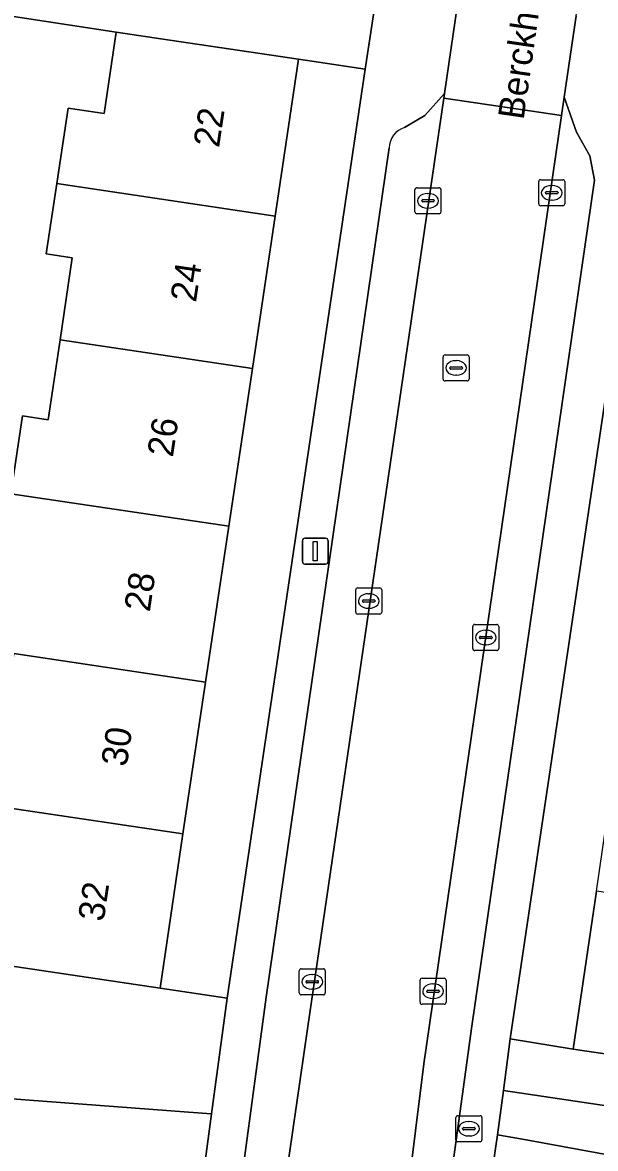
# Model space of a CAD drawing. Extents: x 163683 to 164494, y 382709 to 383872.
# Drawn here: x 164074.8 to 164096.84, y 382929.41 to 382972.71 of the extents above; entities that cross this region are included whole.
import ezdxf

# ---------------------------------------------------------------- set-up
doc = ezdxf.new("R2010")
doc.units = 0
for name, color, linetype in [('IMGEO_Brandkraan', 7, 'Continuous'), ('IMGEO_Erf', 7, 'Continuous'), ('IMGEO_Groenvoorziening', 7, 'Continuous'), ('IMGEO_Kolk', 7, 'Continuous'), ('IMGEO_Lichtmast', 7, 'Continuous'), ('IMGEO_Openbare_ruimte_label', 7, 'Continuous'), ('IMGEO_Pand', 7, 'Continuous'), ('IMGEO_Pand_nummerreeks', 7, 'Continuous'), ('IMGEO_Parkeervlak_open', 7, 'Continuous'), ('IMGEO_Rijbaan_lokaal_open', 7, 'Continuous'), ('IMGEO_Rioolput', 7, 'Continuous'), ('IMGEO_Voetpad_open', 7, 'Continuous')]:
    doc.layers.add(name, color=color, linetype=linetype)

msp = doc.modelspace()

# ---------------------------------------------------------------- linework, layer by layer
at = {"layer": 'IMGEO_Brandkraan'}
for p, q in [((164091.469, 382929.744), (164091.469, 382930.596)), ((164091.544, 382930.67), (164092.396, 382930.67)), ((164091.957, 382930.45), (164091.982, 382930.45)), ((164092.47, 382930.596), (164092.47, 382929.744)), ((164091.728, 382930.164), (164091.728, 382930.176)), ((164092.166, 382930.127), (164091.768, 382930.127)), ((164091.771, 382930.213), (164092.169, 382930.213)), ((164091.98, 382929.89), (164091.955, 382929.89)), ((164092.212, 382930.176), (164092.212, 382930.164)), ((164092.396, 382929.67), (164091.544, 382929.67))]:
    msp.add_line(p, q, dxfattribs=at)
for points in [[(164091.469, 382929.744), (164091.469, 382930.596)], [(164091.544, 382930.67), (164092.396, 382930.67)], [(164092.47, 382930.596), (164092.47, 382929.744)], [(164092.396, 382929.67), (164091.544, 382929.67)]]:
    msp.add_lwpolyline(points, dxfattribs=at)
for centre, radius, start, end in [((164091.546, 382930.594), 0.0765, 91.552, 178.448), ((164091.546, 382930.594), 0.0765, 91.552, 178.448), ((164092.394, 382930.594), 0.0765, 1.552, 88.448), ((164092.394, 382930.594), 0.0765, 1.552, 88.448), ((164091.768, 382930.173), 0.0403, 85.8775, 175.7526), ((164091.765, 382930.163), 0.0366, 178.938, 274.7102), ((164092.169, 382930.17), 0.043, 264.8664, 352.4533), ((164092.173, 382930.175), 0.0386, 1.7309, 96.639), ((164091.546, 382929.746), 0.0765, 181.552, 268.448), ((164091.546, 382929.746), 0.0765, 181.552, 268.448), ((164092.394, 382929.746), 0.0765, 271.552, 358.448), ((164092.394, 382929.746), 0.0765, 271.552, 358.448)]:
    msp.add_arc(centre, radius, start, end, dxfattribs=at)
for centre, major_axis, ratio, start_param, end_param in [((164091.956, 382930.17), (-0.387, 0.002), 0.722429, 4.712389, 7.853982), ((164091.981, 382930.17), (-0.39, 0.002), 0.717154, 1.570796, 4.712389)]:
    msp.add_ellipse(centre, major_axis=major_axis, ratio=ratio, start_param=start_param, end_param=end_param, dxfattribs=at)
at = {"layer": 'IMGEO_Erf'}
msp.add_lwpolyline([(164074.35, 382954.589), (164074.796, 382957.58), (164075.783, 382957.433), (164076.242, 382960.509), (164076.711, 382963.656), (164075.71, 382963.806), (164076.114, 382966.513), (164076.546, 382969.409), (164077.934, 382969.202), (164078.402, 382972.341), (164068.983, 382973.779)], dxfattribs=at)
for points in [[(164087.983, 382970.912), (164085.413, 382971.295), (164084.513, 382965.261), (164083.64, 382959.406), (164082.735, 382953.339), (164081.841, 382947.347), (164080.969, 382941.503), (164080.085, 382935.574), (164082.663, 382935.187)], [(164099.481, 382957.073), (164100.351, 382962.995), (164101.242, 382969.066), (164098.876, 382969.417), (164093.559, 382933.622), (164095.981, 382933.235), (164096.872, 382939.305), (164097.742, 382945.228), (164098.612, 382951.157)]]:
    msp.add_lwpolyline(points, close=True, dxfattribs=at)
at = {"layer": 'IMGEO_Groenvoorziening'}
for points in [[(164039.288, 382935.529), (164051.831, 382933.731), (164068.596, 382931.761), (164081.178, 382930.801), (164082.071, 382930.744), (164082.663, 382935.187), (164080.085, 382935.574), (164072.668, 382936.681), (164062.824, 382938.111), (164059.243, 382938.636), (164055.729, 382939.152), (164045.811, 382940.639), (164038.39, 382941.729), (164035.904, 382942.087), (164035.122, 382936.251), (164037.165, 382935.861)], [(164093.559, 382933.622), (164093.297, 382931.638), (164139.939, 382924.7), (164140.229, 382926.679), (164137.706, 382927.054), (164130.289, 382928.161), (164128.706, 382928.397), (164120.241, 382929.628), (164116.872, 382930.126), (164113.229, 382930.665), (164103.402, 382932.145), (164095.981, 382933.235)], [(164093.297, 382931.638), (164093.072, 382929.933), (164094.036, 382929.771), (164105.912, 382927.595), (164116.325, 382925.558), (164136.589, 382920.625), (164138.954, 382920.045), (164139.409, 382922.626), (164139.939, 382924.7)]]:
    msp.add_lwpolyline(points, close=True, dxfattribs=at)
at = {"layer": 'IMGEO_Kolk'}
for p, q in [((164094.73, 382966.661), (164095.582, 382966.661)), ((164089.894, 382965.426), (164089.894, 382966.278)), ((164089.969, 382966.352), (164090.821, 382966.352)), ((164090.895, 382966.278), (164090.895, 382965.426)), ((164094.655, 382965.735), (164094.655, 382966.587)), ((164095.143, 382966.441), (164095.168, 382966.441)), ((164095.656, 382966.587), (164095.656, 382965.735)), ((164090.153, 382965.846), (164090.153, 382965.858)), ((164090.591, 382965.809), (164090.193, 382965.809)), ((164090.196, 382965.895), (164090.594, 382965.895)), ((164090.382, 382966.132), (164090.407, 382966.132)), ((164090.637, 382965.858), (164090.637, 382965.846)), ((164094.914, 382966.155), (164094.914, 382966.167)), ((164095.352, 382966.118), (164094.954, 382966.118)), ((164094.957, 382966.204), (164095.355, 382966.204)), ((164095.166, 382965.881), (164095.141, 382965.881)), ((164095.398, 382966.167), (164095.398, 382966.155)), ((164090.821, 382965.352), (164089.969, 382965.352)), ((164090.405, 382965.572), (164090.38, 382965.572)), ((164095.582, 382965.661), (164094.73, 382965.661)), ((164087.615, 382950.036), (164087.615, 382950.888)), ((164087.69, 382950.962), (164088.542, 382950.962)), ((164088.103, 382950.742), (164088.128, 382950.742)), ((164088.616, 382950.888), (164088.616, 382950.036)), ((164087.874, 382950.456), (164087.874, 382950.468)), ((164088.312, 382950.419), (164087.914, 382950.419)), ((164087.917, 382950.505), (164088.315, 382950.505)), ((164088.358, 382950.468), (164088.358, 382950.456)), ((164088.542, 382949.962), (164087.69, 382949.962)), ((164088.126, 382950.182), (164088.101, 382950.182)), ((164092.118, 382948.632), (164092.118, 382949.484)), ((164092.193, 382949.558), (164093.045, 382949.558)), ((164092.606, 382949.338), (164092.631, 382949.338)), ((164093.119, 382949.484), (164093.119, 382948.632)), ((164092.377, 382949.052), (164092.377, 382949.064)), ((164092.815, 382949.015), (164092.417, 382949.015)), ((164092.42, 382949.101), (164092.818, 382949.101)), ((164092.861, 382949.064), (164092.861, 382949.052)), ((164093.045, 382948.558), (164092.193, 382948.558)), ((164092.629, 382948.778), (164092.604, 382948.778)), ((164085.442, 382935.392), (164085.442, 382936.244)), ((164085.517, 382936.318), (164086.369, 382936.318)), ((164085.93, 382936.098), (164085.955, 382936.098)), ((164086.443, 382936.244), (164086.443, 382935.392)), ((164090.165, 382935.956), (164091.017, 382935.956)), ((164085.701, 382935.812), (164085.701, 382935.824)), ((164086.139, 382935.775), (164085.741, 382935.775)), ((164085.744, 382935.861), (164086.142, 382935.861)), ((164085.953, 382935.538), (164085.928, 382935.538)), ((164086.185, 382935.824), (164086.185, 382935.812)), ((164090.09, 382935.03), (164090.09, 382935.882)), ((164090.392, 382935.499), (164090.79, 382935.499)), ((164090.578, 382935.736), (164090.603, 382935.736)), ((164091.091, 382935.882), (164091.091, 382935.03)), ((164086.369, 382935.318), (164085.517, 382935.318)), ((164090.349, 382935.45), (164090.349, 382935.462)), ((164090.787, 382935.413), (164090.389, 382935.413)), ((164090.601, 382935.176), (164090.576, 382935.176)), ((164090.833, 382935.462), (164090.833, 382935.45)), ((164091.017, 382934.956), (164090.165, 382934.956))]:
    msp.add_line(p, q, dxfattribs=at)
for points in [[(164094.73, 382966.661), (164095.582, 382966.661)], [(164089.894, 382965.426), (164089.894, 382966.278)], [(164089.969, 382966.352), (164090.821, 382966.352)], [(164090.895, 382966.278), (164090.895, 382965.426)], [(164094.655, 382965.735), (164094.655, 382966.587)], [(164095.656, 382966.587), (164095.656, 382965.735)], [(164090.821, 382965.352), (164089.969, 382965.352)], [(164095.582, 382965.661), (164094.73, 382965.661)], [(164087.615, 382950.036), (164087.615, 382950.888)], [(164087.69, 382950.962), (164088.542, 382950.962)], [(164088.616, 382950.888), (164088.616, 382950.036)], [(164088.542, 382949.962), (164087.69, 382949.962)], [(164092.118, 382948.632), (164092.118, 382949.484)], [(164092.193, 382949.558), (164093.045, 382949.558)], [(164093.119, 382949.484), (164093.119, 382948.632)], [(164093.045, 382948.558), (164092.193, 382948.558)], [(164085.442, 382935.392), (164085.442, 382936.244)], [(164085.517, 382936.318), (164086.369, 382936.318)], [(164086.443, 382936.244), (164086.443, 382935.392)], [(164090.165, 382935.956), (164091.017, 382935.956)], [(164090.09, 382935.03), (164090.09, 382935.882)], [(164091.091, 382935.882), (164091.091, 382935.03)], [(164086.369, 382935.318), (164085.517, 382935.318)], [(164091.017, 382934.956), (164090.165, 382934.956)]]:
    msp.add_lwpolyline(points, dxfattribs=at)
for centre, radius, start, end in [((164094.732, 382966.585), 0.0765, 91.552, 178.448), ((164094.732, 382966.585), 0.0765, 91.552, 178.448), ((164095.58, 382966.585), 0.0765, 1.552, 88.448), ((164095.58, 382966.585), 0.0765, 1.552, 88.448), ((164089.971, 382966.276), 0.0765, 91.552, 178.448), ((164089.971, 382966.276), 0.0765, 91.552, 178.448), ((164090.819, 382966.276), 0.0765, 1.552, 88.448), ((164090.819, 382966.276), 0.0765, 1.552, 88.448), ((164090.193, 382965.855), 0.0403, 85.8775, 175.7526), ((164090.19, 382965.845), 0.0366, 178.938, 274.7102), ((164090.594, 382965.852), 0.043, 264.8664, 352.4533), ((164090.598, 382965.857), 0.0386, 1.7309, 96.639), ((164094.954, 382966.164), 0.0403, 85.8775, 175.7526), ((164094.951, 382966.154), 0.0366, 178.938, 274.7102), ((164095.355, 382966.161), 0.043, 264.8664, 352.4533), ((164095.359, 382966.166), 0.0386, 1.7309, 96.639), ((164089.971, 382965.428), 0.0765, 181.552, 268.448), ((164089.971, 382965.428), 0.0765, 181.552, 268.448), ((164090.819, 382965.428), 0.0765, 271.552, 358.448), ((164090.819, 382965.428), 0.0765, 271.552, 358.448), ((164094.732, 382965.737), 0.0765, 181.552, 268.448), ((164094.732, 382965.737), 0.0765, 181.552, 268.448), ((164095.58, 382965.737), 0.0765, 271.552, 358.448), ((164095.58, 382965.737), 0.0765, 271.552, 358.448), ((164087.692, 382950.886), 0.0765, 91.552, 178.448), ((164087.692, 382950.886), 0.0765, 91.552, 178.448), ((164088.54, 382950.886), 0.0765, 1.552, 88.448), ((164088.54, 382950.886), 0.0765, 1.552, 88.448), ((164087.914, 382950.465), 0.0403, 85.8775, 175.7526), ((164087.911, 382950.455), 0.0366, 178.938, 274.7102), ((164088.315, 382950.462), 0.043, 264.8664, 352.4533), ((164088.319, 382950.467), 0.0386, 1.7309, 96.639), ((164087.692, 382950.038), 0.0765, 181.552, 268.448), ((164087.692, 382950.038), 0.0765, 181.552, 268.448), ((164088.54, 382950.038), 0.0765, 271.552, 358.448), ((164088.54, 382950.038), 0.0765, 271.552, 358.448), ((164092.195, 382949.482), 0.0765, 91.552, 178.448), ((164092.195, 382949.482), 0.0765, 91.552, 178.448), ((164093.043, 382949.482), 0.0765, 1.552, 88.448), ((164093.043, 382949.482), 0.0765, 1.552, 88.448), ((164092.417, 382949.061), 0.0403, 85.8775, 175.7526), ((164092.414, 382949.051), 0.0366, 178.938, 274.7102), ((164092.818, 382949.058), 0.043, 264.8664, 352.4533), ((164092.822, 382949.063), 0.0386, 1.7309, 96.639), ((164092.195, 382948.634), 0.0765, 181.552, 268.448), ((164092.195, 382948.634), 0.0765, 181.552, 268.448), ((164093.043, 382948.634), 0.0765, 271.552, 358.448), ((164093.043, 382948.634), 0.0765, 271.552, 358.448), ((164085.519, 382936.242), 0.0765, 91.552, 178.448), ((164085.519, 382936.242), 0.0765, 91.552, 178.448), ((164086.367, 382936.242), 0.0765, 1.552, 88.448), ((164086.367, 382936.242), 0.0765, 1.552, 88.448), ((164090.167, 382935.88), 0.0765, 91.552, 178.448), ((164090.167, 382935.88), 0.0765, 91.552, 178.448), ((164091.015, 382935.88), 0.0765, 1.552, 88.448), ((164091.015, 382935.88), 0.0765, 1.552, 88.448), ((164085.741, 382935.821), 0.0403, 85.8775, 175.7526), ((164085.738, 382935.811), 0.0366, 178.938, 274.7102), ((164086.142, 382935.818), 0.043, 264.8664, 352.4533), ((164086.146, 382935.823), 0.0386, 1.7309, 96.639), ((164090.389, 382935.459), 0.0403, 85.8775, 175.7526), ((164090.794, 382935.461), 0.0386, 1.7309, 96.639), ((164085.519, 382935.394), 0.0765, 181.552, 268.448), ((164085.519, 382935.394), 0.0765, 181.552, 268.448), ((164086.367, 382935.394), 0.0765, 271.552, 358.448), ((164086.367, 382935.394), 0.0765, 271.552, 358.448), ((164090.386, 382935.449), 0.0366, 178.938, 274.7102), ((164090.79, 382935.456), 0.043, 264.8664, 352.4533), ((164090.167, 382935.032), 0.0765, 181.552, 268.448), ((164090.167, 382935.032), 0.0765, 181.552, 268.448), ((164091.015, 382935.032), 0.0765, 271.552, 358.448), ((164091.015, 382935.032), 0.0765, 271.552, 358.448)]:
    msp.add_arc(centre, radius, start, end, dxfattribs=at)
for centre, major_axis, ratio, start_param, end_param in [((164095.142, 382966.161), (-0.387, 0.002), 0.722429, 4.712389, 7.853982), ((164095.167, 382966.161), (-0.39, 0.002), 0.717154, 1.570796, 4.712389), ((164090.381, 382965.852), (-0.387, 0.002), 0.722429, 4.712389, 7.853982), ((164090.406, 382965.852), (-0.39, 0.002), 0.717154, 1.570796, 4.712389), ((164088.102, 382950.462), (-0.387, 0.002), 0.722429, 4.712389, 7.853982), ((164088.127, 382950.462), (-0.39, 0.002), 0.717154, 1.570796, 4.712389), ((164092.605, 382949.058), (-0.387, 0.002), 0.722429, 4.712389, 7.853982), ((164092.63, 382949.058), (-0.39, 0.002), 0.717154, 1.570796, 4.712389), ((164085.929, 382935.818), (-0.387, 0.002), 0.722429, 4.712389, 7.853982), ((164085.954, 382935.818), (-0.39, 0.002), 0.717154, 1.570796, 4.712389), ((164090.577, 382935.456), (-0.387, 0.002), 0.722429, 4.712389, 7.853982), ((164090.602, 382935.456), (-0.39, 0.002), 0.717154, 1.570796, 4.712389)]:
    msp.add_ellipse(centre, major_axis=major_axis, ratio=ratio, start_param=start_param, end_param=end_param, dxfattribs=at)
at = {"layer": 'IMGEO_Lichtmast'}
for p, q in [((164085.663, 382952.878), (164086.453, 382952.878)), ((164086.453, 382952.878), (164085.663, 382952.878)), ((164085.563, 382951.978), (164085.563, 382952.778)), ((164085.563, 382952.778), (164085.563, 382951.978)), ((164086.553, 382952.778), (164086.553, 382951.978)), ((164086.553, 382951.978), (164086.553, 382952.778)), ((164086.453, 382951.878), (164085.663, 382951.878)), ((164085.663, 382951.878), (164086.453, 382951.878))]:
    msp.add_line(p, q, dxfattribs=at)
msp.add_lwpolyline([(164085.983, 382952.753), (164086.133, 382952.753), (164086.133, 382952.003), (164085.983, 382952.003), (164085.983, 382952.753)], dxfattribs=at)
for centre, start, end in [((164085.663, 382952.778), 90, 180), ((164085.663, 382952.778), 90, 180), ((164086.453, 382952.778), 0, 90), ((164086.453, 382952.778), 360, 90), ((164085.663, 382951.978), 180, 270), ((164085.663, 382951.978), 180, 270), ((164086.453, 382951.978), 270, 0), ((164086.453, 382951.978), 270, 0)]:
    msp.add_arc(centre, 0.1, start, end, dxfattribs=at)
at = {"layer": 'IMGEO_Pand'}
for points in [[(164076.114, 382966.513), (164084.513, 382965.261), (164085.413, 382971.295), (164080.468, 382972.033), (164078.402, 382972.341), (164077.934, 382969.202), (164076.546, 382969.409)], [(164076.114, 382966.513), (164075.71, 382963.806), (164076.711, 382963.656), (164076.242, 382960.509), (164083.64, 382959.406), (164084.513, 382965.261)], [(164074.35, 382954.589), (164082.735, 382953.339), (164083.64, 382959.406), (164076.242, 382960.509), (164075.783, 382957.433), (164074.796, 382957.58)], [(164074.35, 382954.589), (164073.27, 382954.75), (164072.389, 382948.755), (164074.459, 382948.447), (164081.841, 382947.347), (164082.735, 382953.339)], [(164081.841, 382947.347), (164074.459, 382948.447), (164074.041, 382945.645), (164072.423, 382945.887), (164072.291, 382945), (164071.969, 382942.844), (164080.969, 382941.503)], [(164071.969, 382942.844), (164071.553, 382940.054), (164073.136, 382939.818), (164072.668, 382936.681), (164080.085, 382935.574), (164080.969, 382941.503)], [(164096.872, 382939.305), (164095.981, 382933.235), (164103.402, 382932.145), (164103.863, 382935.283), (164105.446, 382935.051), (164105.883, 382937.98)]]:
    msp.add_lwpolyline(points, close=True, dxfattribs=at)
at = {"layer": 'IMGEO_Parkeervlak_open'}
for points in [[(164083.06, 382924.712), (164084.208, 382923.296), (164085.76, 382934.012), (164091.005, 382969.792), (164091.032, 382969.974), (164090.27, 382969.131), (164089.497, 382968.671)], [(164090.732, 382924.32), (164092.086, 382934.118), (164096.805, 382966.64), (164096.624, 382967.579), (164096.113, 382968.492), (164095.638, 382969.83), (164095.535, 382969.127), (164090.231, 382932.66), (164088.947, 382922.357)], [(164088.903, 382967.882), (164084.171, 382935.233), (164082.844, 382925.441)]]:
    msp.add_lwpolyline(points, dxfattribs=at)
msp.add_arc((164089.723, 382967.883), 0.82, 106.0096, 180.0417, dxfattribs=at)
at = {"layer": 'IMGEO_Rijbaan_lokaal_open'}
msp.add_lwpolyline([(164091.005, 382969.792), (164095.535, 382969.127), (164095.638, 382969.83), (164096.099, 382972.966), (164096.195, 382973.618), (164091.665, 382974.283), (164091.534, 382973.393), (164091.032, 382969.974)], close=True, dxfattribs=at)
msp.add_lwpolyline([(164084.375, 382922.567), (164084.307, 382922.351), (164088.832, 382921.684), (164088.947, 382922.357), (164090.231, 382932.66), (164095.535, 382969.127), (164091.005, 382969.792), (164085.76, 382934.012), (164084.208, 382923.296)], dxfattribs=at)
at = {"layer": 'IMGEO_Rioolput'}
for p, q in [((164090.977, 382958.998), (164090.977, 382959.85)), ((164091.052, 382959.924), (164091.904, 382959.924)), ((164091.978, 382959.85), (164091.978, 382958.998)), ((164091.236, 382959.418), (164091.236, 382959.43)), ((164091.674, 382959.381), (164091.276, 382959.381)), ((164091.279, 382959.467), (164091.677, 382959.467)), ((164091.465, 382959.704), (164091.49, 382959.704)), ((164091.72, 382959.43), (164091.72, 382959.418)), ((164091.904, 382958.924), (164091.052, 382958.924)), ((164091.488, 382959.144), (164091.463, 382959.144))]:
    msp.add_line(p, q, dxfattribs=at)
for points in [[(164090.977, 382958.998), (164090.977, 382959.85)], [(164091.052, 382959.924), (164091.904, 382959.924)], [(164091.978, 382959.85), (164091.978, 382958.998)], [(164091.904, 382958.924), (164091.052, 382958.924)]]:
    msp.add_lwpolyline(points, dxfattribs=at)
for centre, radius, start, end in [((164091.054, 382959.848), 0.0765, 91.552, 178.448), ((164091.054, 382959.848), 0.0765, 91.552, 178.448), ((164091.902, 382959.848), 0.0765, 1.552, 88.448), ((164091.902, 382959.848), 0.0765, 1.552, 88.448), ((164091.276, 382959.427), 0.0403, 85.8775, 175.7526), ((164091.273, 382959.417), 0.0366, 178.938, 274.7102), ((164091.677, 382959.424), 0.043, 264.8664, 352.4533), ((164091.681, 382959.429), 0.0386, 1.7309, 96.639), ((164091.054, 382959), 0.0765, 181.552, 268.448), ((164091.054, 382959), 0.0765, 181.552, 268.448), ((164091.902, 382959), 0.0765, 271.552, 358.448), ((164091.902, 382959), 0.0765, 271.552, 358.448)]:
    msp.add_arc(centre, radius, start, end, dxfattribs=at)
for centre, major_axis, ratio, start_param, end_param in [((164091.464, 382959.424), (-0.387, 0.002), 0.722429, 4.712389, 7.853982), ((164091.489, 382959.424), (-0.39, 0.002), 0.717154, 1.570796, 4.712389)]:
    msp.add_ellipse(centre, major_axis=major_axis, ratio=ratio, start_param=start_param, end_param=end_param, dxfattribs=at)
at = {"layer": 'IMGEO_Voetpad_open'}
for points in [[(164100.39, 383035.674), (164098.124, 383035.989), (164097.915, 383034.601), (164096.804, 383027.184), (164097.675, 383027.054), (164097.357, 383025.464), (164096.163, 383017.209), (164095.296, 383011.222), (164094.015, 383011.414), (164093.777, 383009.815), (164092.315, 383000), (164088.422, 382973.858), (164087.983, 382970.912), (164082.663, 382935.187), (164082.071, 382930.744), (164081.754, 382928.429), (164080.709, 382921.39), (164084.114, 382920.888), (164084.307, 382922.351), (164084.375, 382922.567)], [(164088.947, 382922.357), (164088.832, 382921.684), (164088.61, 382920.207), (164091.557, 382919.741), (164092.722, 382927.559), (164093.072, 382929.933), (164093.297, 382931.638), (164093.559, 382933.622), (164098.876, 382969.417), (164099.302, 382972.288), (164103.418, 383000), (164104.762, 383008.256), (164105.063, 383010.105), (164103.379, 383010.362), (164103.936, 383014.016), (164105.713, 383025.977)], [(164068.983, 382973.779), (164078.402, 382972.341), (164080.468, 382972.033), (164085.413, 382971.295), (164087.983, 382970.912), (164088.422, 382973.858), (164082.842, 382974.689), (164077.897, 382975.427), (164075.823, 382975.736), (164069.402, 382976.601)], [(164089.497, 382968.671), (164090.27, 382969.131), (164091.032, 382969.974), (164091.534, 382973.393)], [(164096.099, 382972.966), (164095.638, 382969.83), (164096.113, 382968.492), (164096.624, 382967.579), (164096.805, 382966.64), (164092.086, 382934.118), (164090.732, 382924.32)], [(164082.844, 382925.441), (164084.171, 382935.233), (164088.903, 382967.882)]]:
    msp.add_lwpolyline(points, dxfattribs=at)
for points in [[(164080.74, 382928.493), (164081.754, 382928.429), (164082.071, 382930.744), (164081.178, 382930.801), (164068.596, 382931.761), (164051.831, 382933.731), (164039.288, 382935.529), (164037.165, 382935.861), (164035.122, 382936.251), (164034.772, 382933.986), (164036.256, 382933.735), (164050.201, 382931.494), (164071.398, 382929.032)], [(164138.954, 382920.045), (164136.589, 382920.625), (164116.325, 382925.558), (164105.912, 382927.595), (164094.036, 382929.771), (164093.072, 382929.933), (164092.722, 382927.559), (164093.486, 382927.494), (164102.583, 382925.772), (164115.146, 382923.304), (164135.761, 382918.443), (164138.554, 382917.653)]]:
    msp.add_lwpolyline(points, close=True, dxfattribs=at)
msp.add_arc((164089.723, 382967.883), 0.82, 106.0096, 180.0417, dxfattribs=at)

# ---------------------------------------------------------------- texts
at = {"layer": 'IMGEO_Openbare_ruimte_label'}
msp.add_text('Berckheydestraat', height=1, rotation=81.8375, dxfattribs=at).set_placement((164094.072, 382968.939))
at = {"layer": 'IMGEO_Pand_nummerreeks'}
for s, p in [('22', (164082.355, 382967.87)), ('24', (164081.467, 382961.92)), ('26', (164080.579, 382955.966)), ('28', (164079.691, 382950.016)), ('30', (164078.803, 382944.062)), ('32', (164077.915, 382938.103))]:
    msp.add_text(s, height=1, rotation=81.5165, dxfattribs=at).set_placement(p)

doc.saveas('drawing.dxf')
